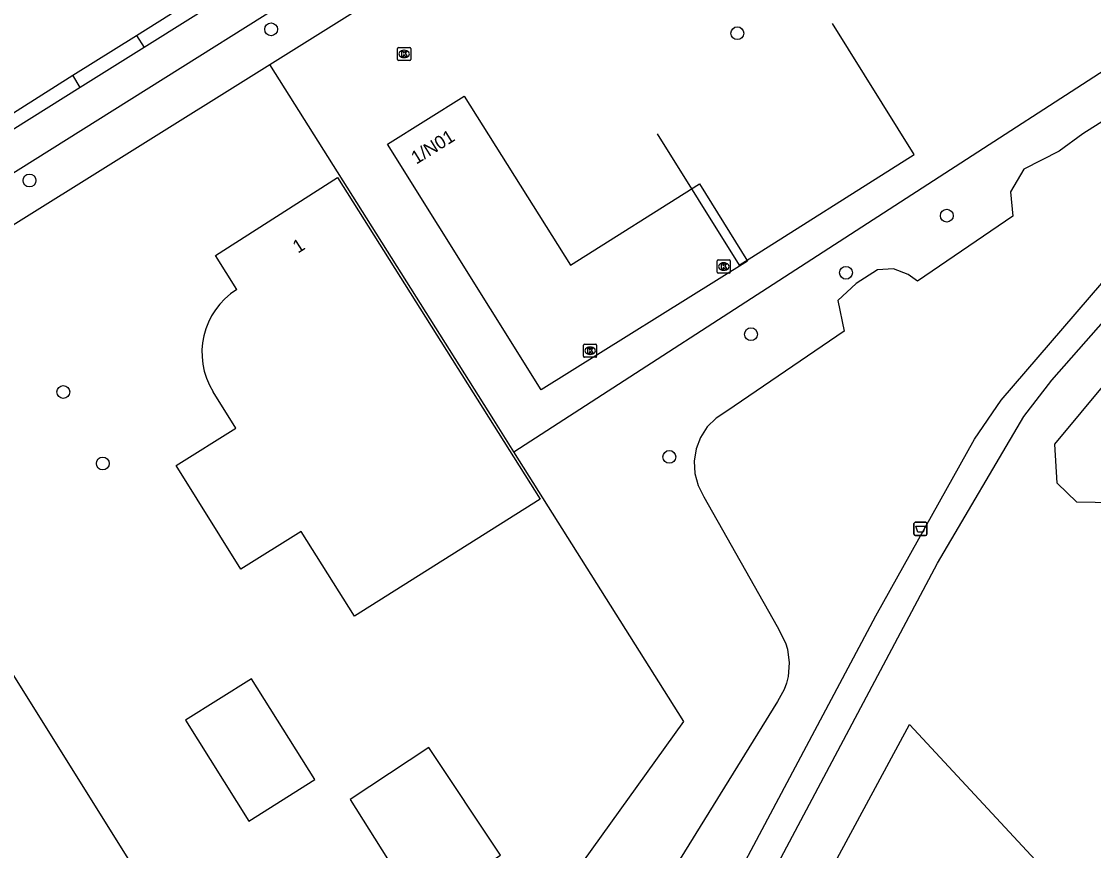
# Model space of a CAD drawing. Extents: x 159353 to 160616, y 385893 to 387321.
# Drawn here: x 159828.8 to 159910.6, y 387095.7 to 387159 of the extents above; entities that cross this region are included whole.
import ezdxf

# ---------------------------------------------------------------- set-up
doc = ezdxf.new("R2010")
doc.units = 0
for name, color, linetype in [('IMGEO_Afvalbak', 7, 'Continuous'), ('IMGEO_Boom', 7, 'Continuous'), ('IMGEO_Erf', 7, 'Continuous'), ('IMGEO_Fietspad_gesloten', 7, 'Continuous'), ('IMGEO_Groenvoorziening', 7, 'Continuous'), ('IMGEO_Hek', 7, 'Continuous'), ('IMGEO_Kolk', 7, 'Continuous'), ('IMGEO_Pand', 7, 'Continuous'), ('IMGEO_Pand_nummerreeks', 7, 'Continuous'), ('IMGEO_Rijbaan_lokaal_gesloten', 7, 'Continuous'), ('IMGEO_Voetpad_halfverhard', 7, 'Continuous'), ('IMGEO_Voetpad_open', 7, 'Continuous')]:
    doc.layers.add(name, color=color, linetype=linetype)

msp = doc.modelspace()

# ---------------------------------------------------------------- linework, layer by layer
at = {"layer": 'IMGEO_Afvalbak'}
for p, q in [((159896.876, 387119.879), (159896.876, 387120.679)), ((159896.876, 387120.679), (159896.876, 387119.879)), ((159896.976, 387120.779), (159897.766, 387120.779)), ((159897.766, 387120.779), (159896.976, 387120.779)), ((159897.866, 387120.679), (159897.866, 387119.879)), ((159897.866, 387119.879), (159897.866, 387120.679)), ((159897.766, 387119.779), (159896.976, 387119.779)), ((159896.976, 387119.779), (159897.766, 387119.779))]:
    msp.add_line(p, q, dxfattribs=at)
msp.add_lwpolyline([(159897.019, 387120.493), (159897.723, 387120.493), (159897.574, 387120.023), (159897.168, 387120.023), (159897.019, 387120.493)], dxfattribs=at)
for centre, start, end in [((159896.976, 387120.679), 90, 180), ((159896.976, 387120.679), 90, 180), ((159897.766, 387120.679), 0, 90), ((159897.766, 387120.679), 360, 90), ((159896.976, 387119.879), 180, 270), ((159896.976, 387119.879), 180, 270), ((159897.766, 387119.879), 270, 0), ((159897.766, 387119.879), 270, 0)]:
    msp.add_arc(centre, 0.1, start, end, dxfattribs=at)
at = {"layer": 'IMGEO_Boom'}
for centre in [(159847.834, 387158.388), (159883.403, 387158.089), (159829.4, 387146.855), (159899.377, 387144.169), (159891.687, 387139.816), (159884.44, 387135.132), (159831.978, 387130.726), (159878.211, 387125.772), (159834.993, 387125.266)]:
    msp.add_circle(centre, 0.489, dxfattribs=at)
at = {"layer": 'IMGEO_Erf'}
msp.add_lwpolyline([(159866.356, 387126.157), (159864.819, 387128.596), (159847.739, 387155.709)], dxfattribs=at)
at = {"layer": 'IMGEO_Fietspad_gesloten'}
for points in [[(159852.073, 387165.753), (159838.141, 387157)], [(159853.667, 387163.427), (159834.626, 387151.467), (159819.155, 387141.758), (159809.613, 387135.77), (159747.125, 387096.481), (159747.335, 387096.101), (159746.414, 387095.485), (159746.167, 387095.891), (159712.129, 387074.462), (159677.819, 387052.824)], [(159838.141, 387157), (159833.27, 387153.959)], [(159833.27, 387153.959), (159819.394, 387145.255)]]:
    msp.add_lwpolyline(points, dxfattribs=at)
at = {"layer": 'IMGEO_Groenvoorziening'}
for points in [[(159866.356, 387126.157), (159918.593, 387159.929), (159900.692, 387189.024)], [(159914.263, 387153.261), (159909.765, 387150.404), (159907.948, 387149.105), (159905.266, 387147.72), (159904.228, 387145.989), (159904.427, 387144.133), (159897.156, 387139.18), (159896.442, 387139.686), (159895.317, 387140.119), (159894.106, 387140.032), (159892.463, 387138.993), (159891.078, 387137.695), (159891.543, 387135.356), (159882.609, 387129.269), (159881.777, 387128.731), (159881.109, 387128.059), (159880.594, 387127.262), (159880.256, 387126.376), (159880.11, 387125.439), (159880.163, 387124.492), (159880.41, 387123.577), (159880.843, 387122.733), (159886.432, 387112.83), (159887.073, 387111.591), (159887.22, 387111.092), (159887.352, 387110.06), (159887.267, 387109.024), (159887.144, 387108.518), (159886.968, 387108.028), (159886.469, 387107.116), (159877.525, 387092.64)], [(159916.714, 387126.764), (159914.471, 387124.723), (159912.1, 387122.264), (159909.296, 387122.321), (159907.791, 387123.761), (159907.617, 387126.74), (159911.639, 387131.576), (159915.273, 387134.837)], [(159847.993, 387061.226), (159850.21, 387064.041), (159863.438, 387082.761), (159863.209, 387083.12), (159879.318, 387105.581), (159866.356, 387126.157)], [(159883.535, 387072.664), (159882.048, 387070.372), (159878.846, 387065.12), (159878.599, 387061.68), (159882.243, 387056.704), (159862.42, 387039.053), (159861.685, 387040.809), (159896.539, 387105.343), (159906.471, 387094.652), (159883.535, 387072.664)]]:
    msp.add_lwpolyline(points, dxfattribs=at)
at = {"layer": 'IMGEO_Hek'}
msp.add_lwpolyline([(159877.277, 387150.415), (159883.548, 387140.389), (159896.882, 387148.849), (159890.666, 387158.824)], dxfattribs=at)
at = {"layer": 'IMGEO_Kolk'}
for p, q in [((159857.48, 387156.082), (159857.48, 387156.934)), ((159857.555, 387157.008), (159858.407, 387157.008)), ((159858.481, 387156.934), (159858.481, 387156.082)), ((159857.991, 387156.228), (159857.966, 387156.228)), ((159857.968, 387156.788), (159857.993, 387156.788)), ((159858.407, 387156.008), (159857.555, 387156.008)), ((159881.865, 387139.866), (159881.865, 387140.718)), ((159881.94, 387140.792), (159882.792, 387140.792)), ((159882.353, 387140.572), (159882.378, 387140.572)), ((159882.866, 387140.718), (159882.866, 387139.866)), ((159882.792, 387139.792), (159881.94, 387139.792)), ((159882.376, 387140.012), (159882.351, 387140.012)), ((159871.668, 387133.442), (159871.668, 387134.294)), ((159871.743, 387134.368), (159872.595, 387134.368)), ((159872.156, 387134.148), (159872.181, 387134.148)), ((159872.669, 387134.294), (159872.669, 387133.442)), ((159872.595, 387133.368), (159871.743, 387133.368)), ((159872.179, 387133.588), (159872.154, 387133.588))]:
    msp.add_line(p, q, dxfattribs=at)
for points in [[(159857.48, 387156.082), (159857.48, 387156.934)], [(159857.555, 387157.008), (159858.407, 387157.008)], [(159858.481, 387156.934), (159858.481, 387156.082)], [(159857.801, 387156.708), (159857.924, 387156.708), (159857.924, 387156.557), (159858.054, 387156.708), (159858.218, 387156.708), (159858.072, 387156.557), (159858.225, 387156.308), (159858.073, 387156.308), (159857.988, 387156.472), (159857.924, 387156.405), (159857.924, 387156.308), (159857.801, 387156.308), (159857.801, 387156.708)], [(159858.407, 387156.008), (159857.555, 387156.008)], [(159881.865, 387139.866), (159881.865, 387140.718)], [(159881.94, 387140.792), (159882.792, 387140.792)], [(159882.186, 387140.492), (159882.309, 387140.492), (159882.309, 387140.341), (159882.439, 387140.492), (159882.603, 387140.492), (159882.457, 387140.341), (159882.61, 387140.092), (159882.458, 387140.092), (159882.373, 387140.256), (159882.309, 387140.189), (159882.309, 387140.092), (159882.186, 387140.092), (159882.186, 387140.492)], [(159882.866, 387140.718), (159882.866, 387139.866)], [(159882.792, 387139.792), (159881.94, 387139.792)], [(159871.668, 387133.442), (159871.668, 387134.294)], [(159871.743, 387134.368), (159872.595, 387134.368)], [(159871.989, 387134.068), (159872.112, 387134.068), (159872.112, 387133.917), (159872.242, 387134.068), (159872.406, 387134.068), (159872.26, 387133.917), (159872.413, 387133.668), (159872.261, 387133.668), (159872.176, 387133.832), (159872.112, 387133.765), (159872.112, 387133.668), (159871.989, 387133.668), (159871.989, 387134.068)], [(159872.669, 387134.294), (159872.669, 387133.442)], [(159872.595, 387133.368), (159871.743, 387133.368)]]:
    msp.add_lwpolyline(points, dxfattribs=at)
for centre, start, end in [((159857.557, 387156.932), 91.55205, 178.44795), ((159857.557, 387156.932), 91.55205, 178.44795), ((159858.405, 387156.932), 1.55205, 88.44795), ((159858.405, 387156.932), 1.55205, 88.44795), ((159857.557, 387156.084), 181.55205, 268.44795), ((159857.557, 387156.084), 181.55205, 268.44795), ((159858.405, 387156.084), 271.55205, 358.44795), ((159858.405, 387156.084), 271.55205, 358.44795), ((159881.942, 387140.716), 91.55205, 178.44795), ((159881.942, 387140.716), 91.55205, 178.44795), ((159882.79, 387140.716), 1.55205, 88.44795), ((159882.79, 387140.716), 1.55205, 88.44795), ((159881.942, 387139.868), 181.55205, 268.44795), ((159881.942, 387139.868), 181.55205, 268.44795), ((159882.79, 387139.868), 271.55205, 358.44795), ((159882.79, 387139.868), 271.55205, 358.44795), ((159871.745, 387134.292), 91.55205, 178.44795), ((159871.745, 387134.292), 91.55205, 178.44795), ((159872.593, 387134.292), 1.55205, 88.44795), ((159872.593, 387134.292), 1.55205, 88.44795), ((159871.745, 387133.444), 181.55205, 268.44795), ((159871.745, 387133.444), 181.55205, 268.44795), ((159872.593, 387133.444), 271.55205, 358.44795), ((159872.593, 387133.444), 271.55205, 358.44795)]:
    msp.add_arc(centre, 0.0765, start, end, dxfattribs=at)
for centre, major_axis, ratio, start_param, end_param in [((159857.967, 387156.508), (-0.387, 0.002), 0.722429, 4.712389, 7.853982), ((159857.992, 387156.508), (-0.39, 0.002), 0.717154, 1.570796, 4.712389), ((159882.352, 387140.292), (-0.387, 0.002), 0.722429, 4.712389, 7.853982), ((159882.377, 387140.292), (-0.39, 0.002), 0.717154, 1.570796, 4.712389), ((159872.155, 387133.868), (-0.387, 0.002), 0.722429, 4.712389, 7.853982), ((159872.18, 387133.868), (-0.39, 0.002), 0.717154, 1.570796, 4.712389)]:
    msp.add_ellipse(centre, major_axis=major_axis, ratio=ratio, start_param=start_param, end_param=end_param, dxfattribs=at)
at = {"layer": 'IMGEO_Pand'}
for points in [[(159868.442, 387130.893), (159856.72, 387149.628), (159862.569, 387153.296), (159870.666, 387140.403), (159880.518, 387146.601), (159884.173, 387140.7), (159868.442, 387130.893)], [(159845.218, 387138.536), (159843.599, 387141.14), (159852.906, 387147.096), (159868.366, 387122.557), (159854.185, 387113.623), (159850.119, 387120.075), (159845.52, 387117.21)], [(159845.52, 387117.21), (159840.589, 387125.123), (159845.133, 387127.97), (159843.406, 387130.741)], [(159838.214, 387093.035), (159828.992, 387087.257), (159833.3, 387080.381), (159824.244, 387074.706), (159828.5, 387067.913), (159823.32, 387064.667), (159819.337, 387062.172), (159819.082, 387062.012), (159793.385, 387103.025), (159793.233, 387103.267), (159802.468, 387109.053), (159799.551, 387113.708), (159811.092, 387120.939), (159816.867, 387111.721), (159823.79, 387116.058), (159826.445, 387111.821), (159838.214, 387093.035)], [(159851.157, 387101.152), (159846.339, 387108.836), (159841.312, 387105.684), (159846.144, 387097.978), (159851.157, 387101.152)], [(159859.119, 387091.271), (159865.321, 387095.394), (159859.862, 387103.609), (159853.869, 387099.626), (159859.119, 387091.271)]]:
    msp.add_lwpolyline(points, dxfattribs=at)
msp.add_arc((159848.221, 387133.73), 5.667, 121.99884, 211.8284, dxfattribs=at)
at = {"layer": 'IMGEO_Rijbaan_lokaal_gesloten'}
for points in [[(159837.558, 387157.911), (159845.181, 387162.713), (159851.51, 387166.695)], [(159832.711, 387154.894), (159837.558, 387157.911)], [(159818.825, 387146.173), (159826.066, 387150.699), (159832.711, 387154.894)]]:
    msp.add_lwpolyline(points, dxfattribs=at)
at = {"layer": 'IMGEO_Voetpad_halfverhard'}
for points in [[(159831.115, 387026.309), (159850.627, 387039.56), (159853.366, 387041.633), (159860.984, 387051.122), (159874.513, 387077.069), (159893.978, 387113.649), (159901.497, 387127.117), (159903.528, 387130.092), (159925.484, 387155.614), (159927.214, 387157.563)], [(159855.921, 387036.865), (159855.946, 387037.465), (159866.99, 387058.004), (159898.678, 387117.653), (159905.254, 387128.845), (159907.396, 387131.623), (159913.02, 387138.016), (159928.412, 387155.238), (159928.781, 387155.644)]]:
    msp.add_lwpolyline(points, dxfattribs=at)
at = {"layer": 'IMGEO_Voetpad_open'}
for points in [[(159847.739, 387155.709), (159855.462, 387160.531)], [(159837.558, 387157.911), (159838.141, 387157)], [(159780.921, 387113.843), (159811.566, 387133.121), (159820.913, 387138.958), (159826.502, 387142.448), (159847.739, 387155.709)], [(159833.27, 387153.959), (159832.711, 387154.894)]]:
    msp.add_lwpolyline(points, dxfattribs=at)

# ---------------------------------------------------------------- texts
at = {"layer": 'IMGEO_Pand_nummerreeks'}
for s, rotation, p in [('1/N01', 31.89656, (159858.912, 387148.061)), ('1', 32.61664, (159849.883, 387141.268))]:
    msp.add_text(s, height=1, rotation=rotation, dxfattribs=at).set_placement(p)

doc.saveas('drawing.dxf')
